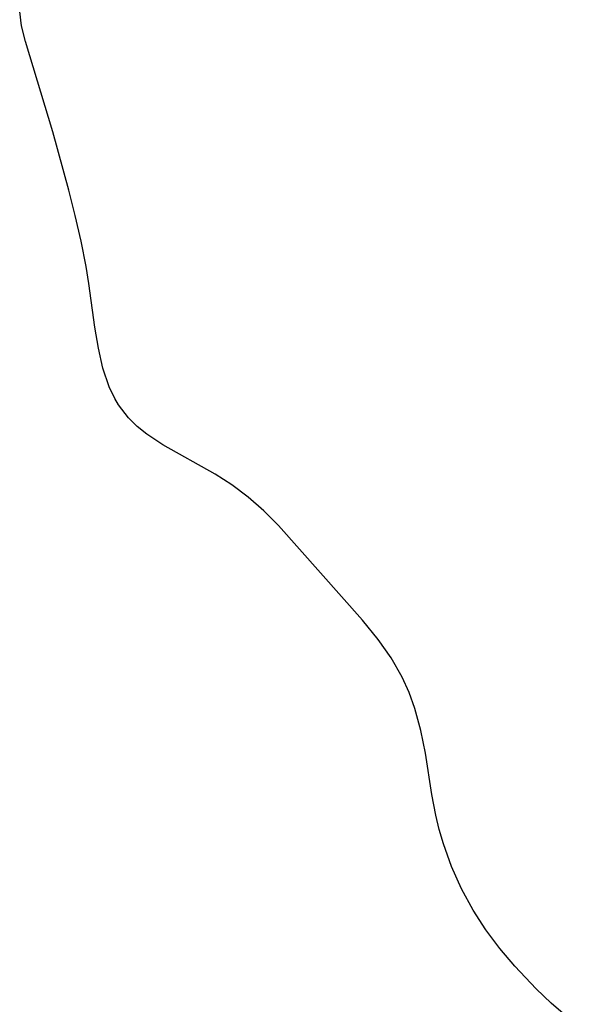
# Model space of a CAD drawing. Header units: metres. Extents: x 1073367 to 1082519, y 1569854 to 1574957.
# Tile 807 of 1056: x 1081403 to 1081441, y 1571662 to 1571731. Entities that reach past the tile are written whole.
import ezdxf

# ---------------------------------------------------------------- set-up
doc = ezdxf.new("R2010")
doc.units = ezdxf.units.M
doc.layers.add('CGG_CurvaNivelLidar_v1', color=253, linetype='Continuous', lineweight=30)

msp = doc.modelspace()

# ---------------------------------------------------------------- linework, layer by layer
at = {"layer": 'CGG_CurvaNivelLidar_v1'}
for p, q in [((1081402.8059, 1571730.8292, 76), (1081402.6832, 1571731.8278, 76)), ((1081403.0887, 1571729.734, 76), (1081402.8059, 1571730.8292, 76)), ((1081404.9977, 1571723.4142, 76), (1081403.0887, 1571729.734, 76)), ((1081406.1118, 1571719.3309, 76), (1081404.9977, 1571723.4142, 76)), ((1081406.5643, 1571717.5532, 76), (1081406.1118, 1571719.3309, 76)), ((1081406.9771, 1571715.7725, 76), (1081406.5643, 1571717.5532, 76)), ((1081407.3297, 1571713.9965, 76), (1081406.9771, 1571715.7725, 76)), ((1081407.5253, 1571712.7982, 76), (1081407.3297, 1571713.9965, 76)), ((1081407.95, 1571709.7462, 76), (1081407.5253, 1571712.7982, 76)), ((1081408.1913, 1571708.2832, 76), (1081407.95, 1571709.7462, 76)), ((1081408.5078, 1571706.8863, 76), (1081408.1913, 1571708.2832, 76)), ((1081408.9469, 1571705.5779, 76), (1081408.5078, 1571706.8863, 76)), ((1081409.3366, 1571704.7596, 76), (1081408.9469, 1571705.5779, 76)), ((1081409.5998, 1571704.3146, 76), (1081409.3366, 1571704.7596, 76)), ((1081410.3004, 1571703.3954, 76), (1081409.5998, 1571704.3146, 76)), ((1081410.9036, 1571702.8047, 76), (1081410.3004, 1571703.3954, 76)), ((1081411.5722, 1571702.2692, 76), (1081410.9036, 1571702.8047, 76)), ((1081412.7069, 1571701.5138, 76), (1081411.5722, 1571702.2692, 76)), ((1081416.3679, 1571699.4595, 76), (1081412.7069, 1571701.5138, 76)), ((1081417.5297, 1571698.7281, 76), (1081416.3679, 1571699.4595, 76)), ((1081418.674, 1571697.8683, 76), (1081417.5297, 1571698.7281, 76)), ((1081419.7595, 1571696.9124, 76), (1081418.674, 1571697.8683, 76)), ((1081420.7888, 1571695.8794, 76), (1081419.7595, 1571696.9124, 76)), ((1081426.6594, 1571689.2635, 76), (1081420.7888, 1571695.8794, 76)), ((1081427.7671, 1571687.9062, 76), (1081426.6594, 1571689.2635, 76)), ((1081428.67, 1571686.627, 76), (1081427.7671, 1571687.9062, 76)), ((1081429.444, 1571685.2795, 76), (1081428.67, 1571686.627, 76)), ((1081429.9298, 1571684.1956, 76), (1081429.444, 1571685.2795, 76)), ((1081430.3312, 1571683.0722, 76), (1081429.9298, 1571684.1956, 76)), ((1081430.7547, 1571681.5348, 76), (1081430.3312, 1571683.0722, 76)), ((1081431.0761, 1571679.9637, 76), (1081430.7547, 1571681.5348, 76)), ((1081431.5241, 1571677.0672, 76), (1081431.0761, 1571679.9637, 76)), ((1081431.7904, 1571675.6213, 76), (1081431.5241, 1571677.0672, 76)), ((1081432.0333, 1571674.6139, 76), (1081431.7904, 1571675.6213, 76)), ((1081432.326, 1571673.6154, 76), (1081432.0333, 1571674.6139, 76)), ((1081432.9028, 1571672.0207, 76), (1081432.326, 1571673.6154, 76)), ((1081433.5999, 1571670.4656, 76), (1081432.9028, 1571672.0207, 76)), ((1081434.417, 1571668.9623, 76), (1081433.5999, 1571670.4656, 76)), ((1081435.297, 1571667.6044, 76), (1081434.417, 1571668.9623, 76)), ((1081436.2688, 1571666.3004, 76), (1081435.297, 1571667.6044, 76)), ((1081437.3172, 1571665.0479, 76), (1081436.2688, 1571666.3004, 76)), ((1081438.8099, 1571663.469, 76), (1081437.3172, 1571665.0479, 76)), ((1081439.8792, 1571662.4639, 76), (1081438.8099, 1571663.469, 76)), ((1081441.2084, 1571661.3332, 76), (1081439.8792, 1571662.4639, 76))]:
    msp.add_line(p, q, dxfattribs=at)

doc.saveas('drawing.dxf')
